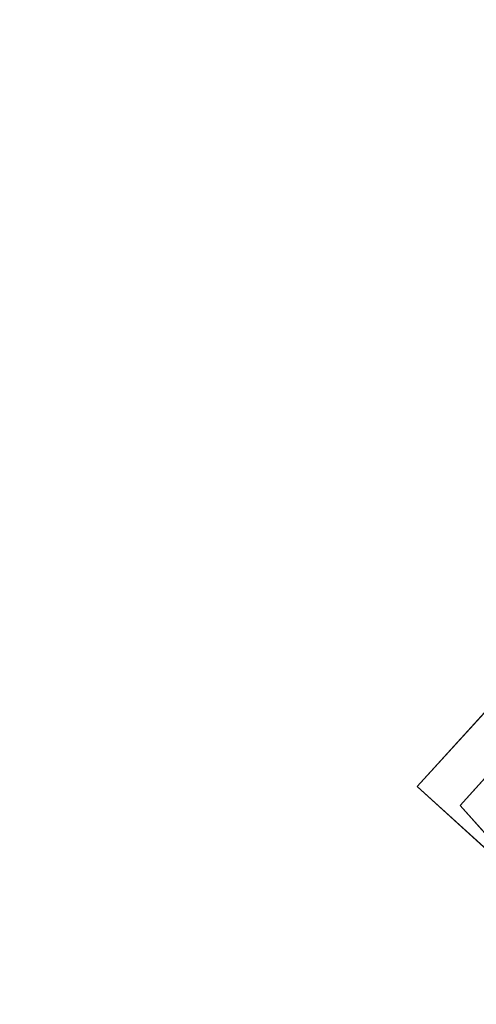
# Model space of a CAD drawing. Header units: millimetres. Extents: x 162876 to 168130, y 402614 to 405602.
# Tile 826 of 1056: x 165490 to 165495, y 403937 to 403948. Entities that reach past the tile are written whole.
import ezdxf

# ---------------------------------------------------------------- set-up
doc = ezdxf.new("R2010")
doc.units = ezdxf.units.MM
for name, color, linetype, lineweight in [('X-CA190022.004-UO-BGT_Ondergrond$0$GE_201_SHDHek_Lijn_GEM', 253, 'X-CA190022.004-UO-BGT_Ondergrond$0$Hekwerk', 9), ('X-CA190022.004-UO-BGT_Ondergrond$0$GE_367_OWGBerm_groenvoorziening_grasenk_GEM', 253, 'Continuous', 9), ('X-CA190022.004-UO-BGT_Ondergrond$0$GE_476_BTDGraslandagrarisch_Vlak_GEM', 253, 'Continuous', 9), ('X-CA190022.004-UO-KAD_Percelen$0$B-WE-KG-GRENS_PERCEEL-GV', 150, 'Continuous', 9)]:
    doc.layers.add(name, color=color, linetype=linetype, lineweight=lineweight)
doc.linetypes.add('X-CA190022.004-UO-BGT_Ondergrond$0$Hekwerk', pattern='A,5,-1.5,[2,dgnlstyle-Veghel.shx,S=0.007937,R=0,X=0,Y=0],-1.5', length=8)

msp = doc.modelspace()

# ---------------------------------------------------------------- linework, layer by layer
at = {"layer": 'X-CA190022.004-UO-BGT_Ondergrond$0$GE_201_SHDHek_Lijn_GEM'}
for p, q in [((165500.547, 403945.616), (165495.044, 403939.523)), ((165495.044, 403939.523), (165497.568, 403936.696))]:
    msp.add_line(p, q, dxfattribs=at)
at = {"layer": 'X-CA190022.004-UO-BGT_Ondergrond$0$GE_367_OWGBerm_groenvoorziening_grasenk_GEM', "flags": 128}
msp.add_lwpolyline([(165503.293, 403936.224), (165501.649, 403938.443), (165501.693, 403939.269), (165501.76, 403939.335), (165504.789, 403942.27), (165504.206, 403942.881), (165501.969, 403942.681), (165501.41, 403943.249), (165496.305, 403938.312), (165497.763, 403936.831), (165497.568, 403936.696), (165495.044, 403939.523), (165500.547, 403945.616), (165500.229, 403945.879), (165498.003, 403948.09), (165495.343, 403950.194), (165493.382, 403950.786), (165491.549, 403951.006), (165489.683, 403950.612), (165476.688, 403947.364), (165448.956, 403939.557)], dxfattribs=at)
at = {"layer": 'X-CA190022.004-UO-BGT_Ondergrond$0$GE_476_BTDGraslandagrarisch_Vlak_GEM', "flags": 128}
msp.add_lwpolyline([(165409.739, 403909.722), (165454.087, 403922.754), (165448.956, 403939.557), (165476.688, 403947.364), (165489.683, 403950.612), (165491.549, 403951.006), (165493.382, 403950.786), (165495.343, 403950.194), (165498.003, 403948.09), (165500.229, 403945.879), (165500.547, 403945.616), (165495.044, 403939.523), (165497.568, 403936.696)], dxfattribs=at)
at = {"layer": 'X-CA190022.004-UO-KAD_Percelen$0$B-WE-KG-GRENS_PERCEEL-GV', "flags": 128}
for points in [[(165302.032, 403912.162), (165323.1, 403852.205), (165489.46, 403932.49), (165497.079, 403937.449), (165494.566, 403939.736), (165500.126, 403945.838), (165489.71, 403955.04), (165441.61, 403941.12), (165440.17, 403940.75), (165404.32, 403931.58), (165375.738, 403924.264), (165341.22, 403915.43), (165340.41, 403918.62), (165333.59, 403916.86), (165312.86, 403912.2)], [(165494.566, 403939.736), (165497.079, 403937.449), (165504.3, 403942.15), (165500.126, 403945.838)]]:
    msp.add_lwpolyline(points, close=True, dxfattribs=at)

doc.saveas('drawing.dxf')
